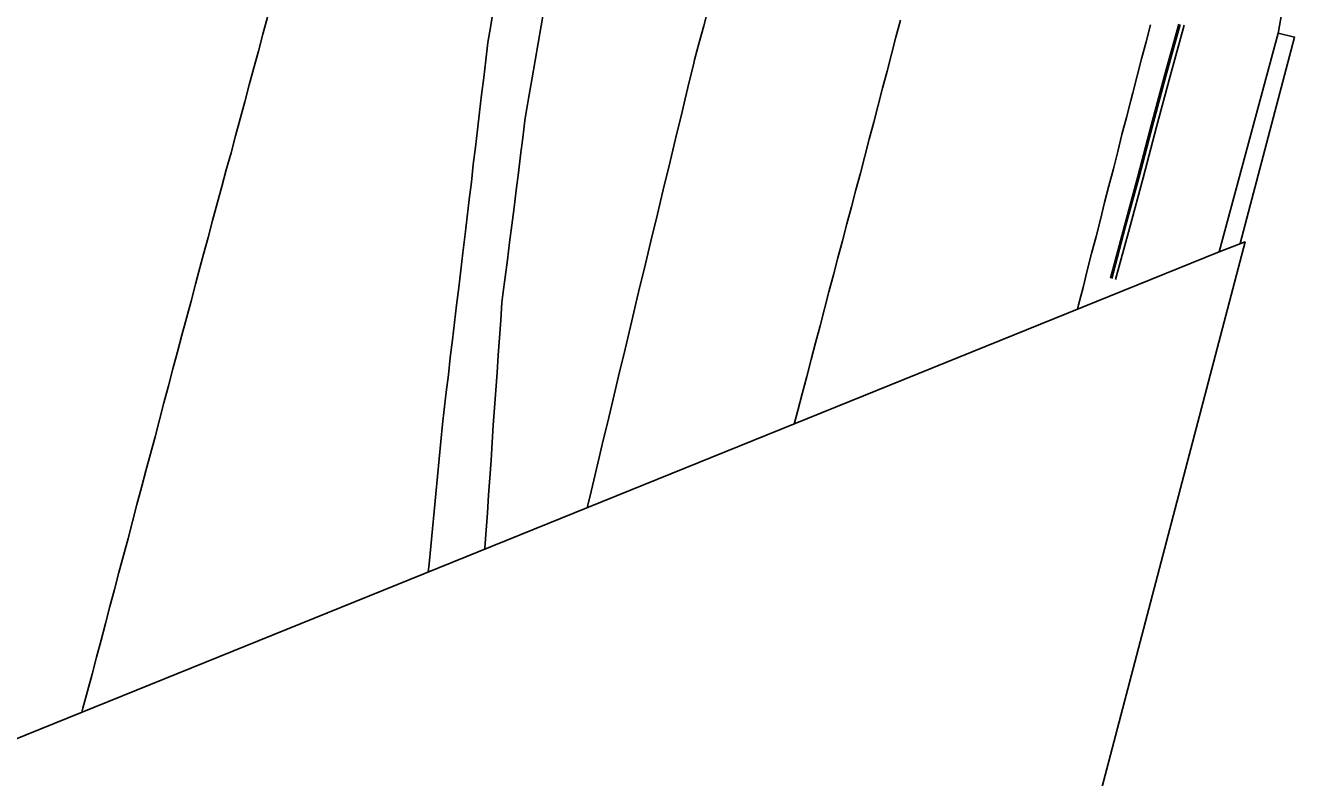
# Model space of a CAD drawing. Extents: x 1901471 to 1963503, y 756461 to 799997.
# Drawn here: x 1929750.9 to 1929823.2, y 773264.5 to 773307.4 of the extents above; entities that cross this region are included whole.
import ezdxf

# ---------------------------------------------------------------- set-up
doc = ezdxf.new("R2010")
doc.units = 0
for name, color, linetype in [('RD_EX_Bldg', 7, 'Continuous'), ('RD_EX_Bridge', 7, 'Continuous'), ('RD_EX_Conc', 7, 'Continuous'), ('RD_EX_Road', 7, 'Continuous')]:
    doc.layers.add(name, color=color, linetype=linetype)

msp = doc.modelspace()

# ---------------------------------------------------------------- linework, layer by layer
at = {"layer": 'RD_EX_Bldg'}
for points in [[(1929822.3, 773306.94), (1929818.94, 773294.47), (1929818.94, 773294.47)], [(1929820.14, 773294.94), (1929823.24, 773306.71), (1929822.3, 773306.94)]]:
    msp.add_lwpolyline(points, dxfattribs=at)
at = {"layer": 'RD_EX_Bridge'}
msp.add_lwpolyline([(1929818.94, 773294.47), (1929820.42, 773295.05), (1929810.95, 773258.93), (1929799.22, 773212.87), (1929787.69, 773168.68), (1929776.93, 773126.8), (1929763.63, 773075.59), (1929753.3, 773036.32), (1929747.55, 773014.14), (1929745.54, 773013.39), (1929643.67, 772973.18), (1929641.26, 772972.24), (1929654.2, 773019.46), (1929665.65, 773063.96), (1929678.82, 773115.29), (1929693.58, 773171.39), (1929707.42, 773225.16), (1929714.48, 773252.27), (1929716.57, 773253.04)], close=True, dxfattribs=at)
at = {"layer": 'RD_EX_Conc'}
for points in [[(1929816.65, 773307.45), (1929815.84, 773304.57), (1929815.06, 773301.67), (1929814.3, 773298.77), (1929813.52, 773295.88), (1929812.74, 773292.98)], [(1929816.72, 773307.43), (1929815.91, 773304.55), (1929815.14, 773301.65), (1929814.38, 773298.75), (1929813.59, 773295.86), (1929812.82, 773292.96)], [(1929816.95, 773307.38), (1929816.14, 773304.49), (1929815.36, 773301.6), (1929814.6, 773298.69), (1929813.82, 773295.8), (1929813.04, 773292.9)], [(1929822.5, 773308), (1929822.32, 773307.02), (1929822.3, 773306.94)]]:
    msp.add_lwpolyline(points, dxfattribs=at)
at = {"layer": 'RD_EX_Road'}
for points in [[(1929777.58, 773308.34), (1929777.42, 773307.36), (1929777.26, 773306.39), (1929777.14, 773305.39), (1929777.02, 773304.4), (1929776.9, 773303.41), (1929776.79, 773302.42), (1929776.67, 773301.42), (1929776.55, 773300.43), (1929776.43, 773299.44), (1929776.32, 773298.44), (1929776.2, 773297.45), (1929776.08, 773296.46), (1929775.96, 773295.47), (1929775.84, 773294.42), (1929775.72, 773293.43), (1929775.6, 773292.43), (1929775.48, 773291.44), (1929775.36, 773290.45), (1929775.24, 773289.45), (1929775.12, 773288.46), (1929775.01, 773287.47), (1929774.89, 773286.48), (1929774.77, 773285.48), (1929774.67, 773284.66), (1929774.57, 773283.66), (1929774.48, 773282.67), (1929774.38, 773281.67), (1929774.29, 773280.68), (1929774.19, 773279.68), (1929774.1, 773278.69), (1929774, 773277.69), (1929773.91, 773276.7), (1929773.86, 773276.22)], [(1929777.08, 773277.53), (1929777.09, 773277.61), (1929777.16, 773278.61), (1929777.23, 773279.61), (1929777.3, 773280.6), (1929777.37, 773281.6), (1929777.44, 773282.6), (1929777.51, 773283.6), (1929777.57, 773284.59), (1929777.64, 773285.59), (1929777.71, 773286.59), (1929777.78, 773287.59), (1929777.85, 773288.58), (1929777.92, 773289.58), (1929777.99, 773290.58), (1929778.06, 773291.58), (1929778.12, 773292.04), (1929778.24, 773293.03), (1929778.37, 773294.02), (1929778.49, 773295.01), (1929778.62, 773296), (1929778.75, 773296.99), (1929778.87, 773297.99), (1929779, 773298.98), (1929779.12, 773299.97), (1929779.25, 773300.96), (1929779.37, 773301.95), (1929779.45, 773302.42), (1929779.62, 773303.41), (1929779.79, 773304.39), (1929779.95, 773305.38), (1929780.12, 773306.36), (1929780.29, 773307.35), (1929780.46, 773308.33)], [(1929782.91, 773279.89), (1929783.14, 773280.82), (1929783.37, 773281.79), (1929783.6, 773282.76), (1929783.83, 773283.74), (1929784.07, 773284.71), (1929784.3, 773285.68), (1929784.53, 773286.65), (1929784.77, 773287.63), (1929785, 773288.6), (1929785.23, 773289.57), (1929785.47, 773290.54), (1929785.7, 773291.52), (1929785.93, 773292.49), (1929786.17, 773293.46), (1929786.4, 773294.43), (1929786.63, 773295.41), (1929786.87, 773296.38), (1929787.1, 773297.35), (1929787.33, 773298.32), (1929787.57, 773299.29), (1929787.8, 773300.27), (1929788.03, 773301.24), (1929788.27, 773302.21), (1929788.5, 773303.18), (1929788.73, 773304.16), (1929788.97, 773305.13), (1929789.04, 773305.42), (1929789.3, 773306.39), (1929789.56, 773307.35), (1929789.82, 773308.32)], [(1929764.7, 773307.84), (1929764.44, 773306.88), (1929764.18, 773305.91), (1929763.92, 773304.95), (1929763.66, 773303.98), (1929763.4, 773303.02), (1929763.14, 773302.05), (1929762.88, 773301.09), (1929762.62, 773300.12), (1929762.35, 773299.15), (1929762.09, 773298.19), (1929761.83, 773297.22), (1929761.57, 773296.26), (1929761.31, 773295.29), (1929761.05, 773294.33), (1929760.79, 773293.36), (1929760.59, 773292.63), (1929760.34, 773291.67), (1929760.08, 773290.7), (1929759.82, 773289.73), (1929759.57, 773288.77), (1929759.31, 773287.8), (1929759.05, 773286.83), (1929758.8, 773285.87), (1929758.54, 773284.9), (1929758.29, 773283.93), (1929758.03, 773282.97), (1929757.77, 773282), (1929757.52, 773281.04), (1929757.26, 773280.07), (1929757, 773279.1), (1929756.75, 773278.14), (1929756.49, 773277.17), (1929756.23, 773276.2), (1929755.98, 773275.24), (1929755.72, 773274.27), (1929755.47, 773273.3), (1929755.21, 773272.34), (1929754.95, 773271.37), (1929754.7, 773270.4), (1929754.44, 773269.44), (1929754.18, 773268.47), (1929754.12, 773268.24)], [(1929800.78, 773307.67), (1929800.52, 773306.7), (1929800.27, 773305.73), (1929800.01, 773304.76), (1929799.76, 773303.8), (1929799.5, 773302.83), (1929799.25, 773301.86), (1929798.99, 773300.9), (1929798.74, 773299.93), (1929798.49, 773298.96), (1929798.23, 773298), (1929797.98, 773297.03), (1929797.72, 773296.06), (1929797.47, 773295.1), (1929797.21, 773294.13), (1929796.96, 773293.16), (1929796.7, 773292.19), (1929796.45, 773291.23), (1929796.19, 773290.26), (1929795.94, 773289.29), (1929795.68, 773288.33), (1929795.43, 773287.36), (1929795.17, 773286.39), (1929794.92, 773285.43), (1929794.72, 773284.66)], [(1929815.02, 773307.4), (1929814.77, 773306.43), (1929814.52, 773305.47), (1929814.27, 773304.5), (1929814.01, 773303.53), (1929813.9, 773303.09), (1929813.65, 773302.12), (1929813.4, 773301.15), (1929813.16, 773300.18), (1929812.91, 773299.21), (1929812.66, 773298.24), (1929812.41, 773297.28), (1929812.17, 773296.31), (1929811.92, 773295.34), (1929811.67, 773294.37), (1929811.42, 773293.4), (1929811.18, 773292.43), (1929810.93, 773291.46), (1929810.86, 773291.2)]]:
    msp.add_lwpolyline(points, dxfattribs=at)

doc.saveas('drawing.dxf')
